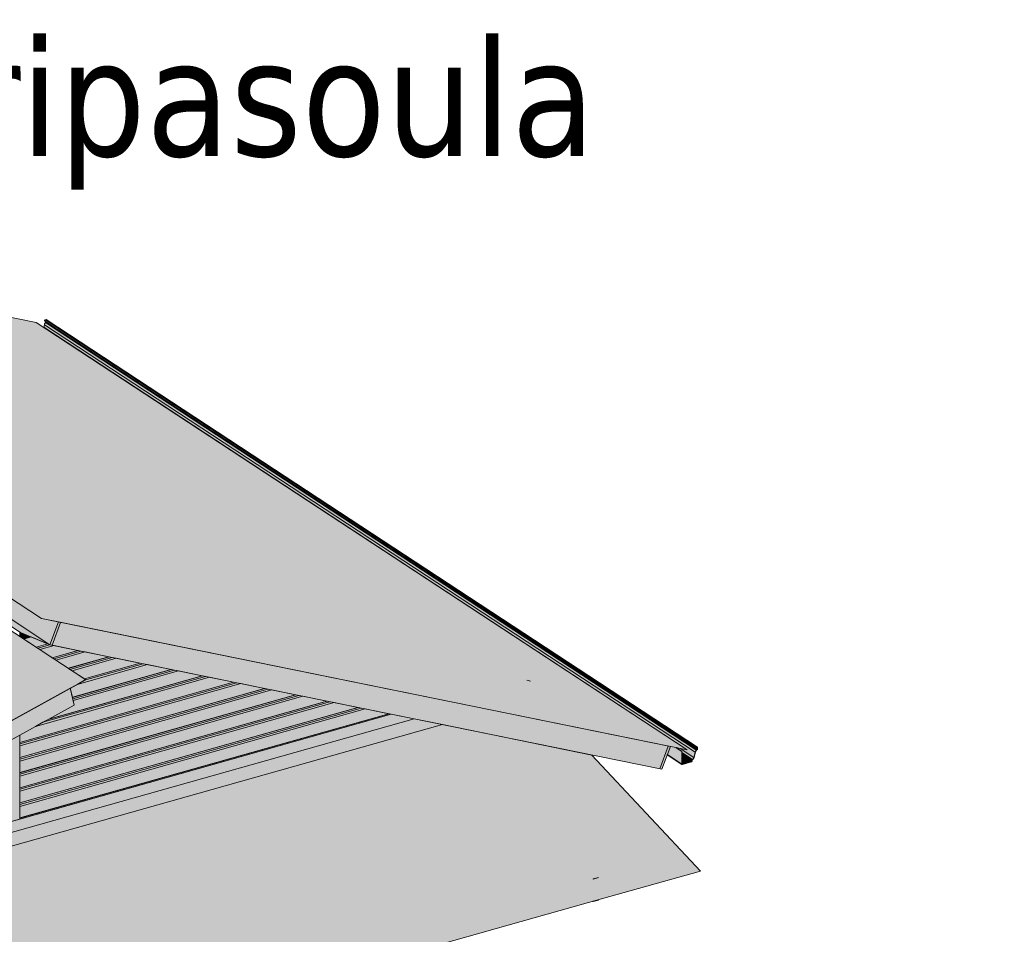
# Model space of a CAD drawing. Header units: millimetres. Extents: x 1567 to 2756, y -116 to 725.
# Tile 294 of 418: x 2680 to 2719, y 105 to 142. Entities that reach past the tile are written whole.
import ezdxf

# ---------------------------------------------------------------- set-up
doc = ezdxf.new("R2010")
doc.units = ezdxf.units.MM
doc.layers.add('Ech.1_1', color=7, linetype='Continuous')
doc.styles.add('tahoma-', font='txt', dxfattribs={"height": 1})

msp = doc.modelspace()

# ---------------------------------------------------------------- hatches: boundary and pattern name
at = {"layer": 'Ech.1_1', "linetype": 'Continuous', "lineweight": 5, "true_color": 0xe6f1fc, "transparency": 33554687}
for points in [[(2680.506, 117.629), (2706.538, 112.332), (2680.292, 129.569), (2654.261, 134.865), (2680.506, 117.629)], [(2648.203, 96.531), (2648.537, 96.535), (2682.284, 115.162), (2656.038, 132.398), (2598.958, 100.891), (2625.203, 83.655), (2647.236, 95.817), (2647.087, 95.915), (2648.203, 96.531)]]:
    msp.add_hatch(color=7, dxfattribs=at).paths.add_polyline_path(points)
at = {"layer": 'Ech.1_1', "linetype": 'Continuous', "lineweight": 5, "true_color": 0xf7e0b3, "transparency": 33554687}
for points in [[(2681.185, 117.491), (2680.506, 117.629), (2654.924, 134.43), (2654.673, 133.757), (2655.684, 132.807), (2679.66, 117.061), (2680.842, 116.571), (2681.185, 117.491)], [(2705.859, 112.47), (2681.185, 117.491), (2680.842, 116.571), (2705.516, 111.55), (2705.859, 112.47)], [(2648.537, 96.535), (2649.318, 96.545), (2649.451, 96.457), (2649.79, 96.462), (2681.822, 114.142), (2681.655, 114.815), (2648.537, 96.535)]]:
    msp.add_hatch(color=254, dxfattribs=at).paths.add_polyline_path(points)
at = {"layer": 'Ech.1_1', "linetype": 'Continuous', "lineweight": 5, "true_color": 0xd7d7ea, "transparency": 33554687}
for points in [[(2706.538, 112.332), (2706.25, 112.391), (2706.808, 112.024), (2706.862, 112.242), (2680.617, 129.479), (2680.591, 129.373), (2706.538, 112.332)], [(2680.617, 129.479), (2706.862, 112.242), (2706.867, 112.258), (2706.873, 112.273), (2706.881, 112.288), (2706.89, 112.301), (2706.901, 112.314), (2706.912, 112.326), (2680.667, 129.562), (2680.655, 129.551), (2680.645, 129.538), (2680.636, 129.524), (2680.628, 129.509), (2680.621, 129.494), (2680.617, 129.479)], [(2706.886, 112.43), (2706.89, 112.432), (2680.645, 129.668), (2680.641, 129.667), (2680.638, 129.665), (2680.634, 129.662), (2680.631, 129.659), (2680.629, 129.656), (2680.627, 129.652), (2680.625, 129.648), (2680.624, 129.644), (2680.624, 129.64), (2680.624, 129.636), (2680.625, 129.632), (2680.627, 129.629), (2680.629, 129.627), (2680.631, 129.625), (2706.876, 112.388), (2706.874, 112.39), (2706.872, 112.393), (2706.87, 112.396), (2706.87, 112.399), (2706.869, 112.403), (2706.87, 112.407), (2706.87, 112.411), (2706.872, 112.415), (2706.874, 112.419), (2706.877, 112.423), (2706.88, 112.426), (2706.883, 112.428), (2706.886, 112.43)], [(2706.89, 112.432), (2706.935, 112.444), (2680.689, 129.681), (2680.645, 129.668), (2706.89, 112.432)], [(2706.886, 112.386), (2706.883, 112.386), (2706.88, 112.387), (2706.877, 112.388), (2706.876, 112.388), (2680.692, 129.585), (2680.667, 129.562), (2706.912, 112.326), (2706.943, 112.354), (2706.892, 112.387), (2706.89, 112.387), (2706.886, 112.386)], [(2706.938, 112.445), (2706.941, 112.445), (2706.944, 112.445), (2706.947, 112.443), (2706.948, 112.443), (2680.703, 129.679), (2680.702, 129.68), (2680.699, 129.681), (2680.696, 129.681), (2680.693, 129.681), (2680.689, 129.681), (2706.935, 112.444), (2706.938, 112.445)], [(2705.859, 112.47), (2705.737, 112.144), (2706.32, 111.761), (2706.32, 112.271), (2706.087, 112.424), (2705.859, 112.47)], [(2706.096, 112.422), (2706.087, 112.424), (2706.32, 112.271), (2706.324, 112.272), (2706.096, 112.422)], [(2706.25, 112.391), (2706.096, 112.422), (2706.324, 112.272), (2706.324, 112.223), (2706.746, 111.946), (2706.757, 111.952), (2706.767, 111.959), (2706.777, 111.968), (2706.785, 111.978), (2706.793, 111.988), (2706.799, 112), (2706.804, 112.012), (2706.808, 112.024), (2706.25, 112.391)], [(2706.883, 112.386), (2706.886, 112.386), (2706.89, 112.387), (2706.911, 112.392), (2706.911, 112.397), (2706.89, 112.391), (2706.887, 112.391), (2706.884, 112.391), (2706.882, 112.391), (2706.879, 112.392), (2706.879, 112.392), (2706.877, 112.394), (2706.876, 112.396), (2706.874, 112.399), (2706.874, 112.401), (2706.873, 112.404), (2706.874, 112.408), (2706.874, 112.411), (2706.876, 112.414), (2706.877, 112.417), (2706.879, 112.42), (2706.882, 112.422), (2706.884, 112.424), (2706.887, 112.426), (2706.89, 112.427), (2706.935, 112.44), (2706.937, 112.44), (2706.94, 112.44), (2706.942, 112.44), (2706.945, 112.439), (2706.946, 112.438), (2706.947, 112.438), (2706.948, 112.436), (2706.95, 112.434), (2706.951, 112.432), (2706.951, 112.429), (2706.951, 112.426), (2706.951, 112.372), (2706.951, 112.369), (2706.951, 112.367), (2706.95, 112.365), (2706.949, 112.362), (2706.948, 112.36), (2706.947, 112.358), (2706.945, 112.356), (2706.943, 112.354), (2706.912, 112.326), (2706.901, 112.314), (2706.89, 112.301), (2706.881, 112.288), (2706.873, 112.273), (2706.867, 112.258), (2706.862, 112.242), (2706.808, 112.024), (2706.804, 112.012), (2706.799, 112), (2706.793, 111.988), (2706.785, 111.978), (2706.777, 111.968), (2706.767, 111.959), (2706.757, 111.952), (2706.746, 111.946), (2706.742, 111.944), (2706.739, 111.941), (2706.736, 111.938), (2706.733, 111.934), (2706.73, 111.93), (2706.728, 111.926), (2706.727, 111.922), (2706.726, 111.918), (2706.726, 111.914), (2706.726, 111.875), (2706.725, 111.872), (2706.725, 111.87), (2706.724, 111.867), (2706.722, 111.864), (2706.721, 111.861), (2706.719, 111.859), (2706.717, 111.857), (2706.714, 111.855), (2706.712, 111.854), (2706.709, 111.853), (2706.341, 111.749), (2706.338, 111.748), (2706.336, 111.748), (2706.333, 111.749), (2706.331, 111.749), (2706.33, 111.75), (2706.329, 111.751), (2706.327, 111.752), (2706.326, 111.754), (2706.325, 111.757), (2706.324, 111.759), (2706.324, 111.762), (2706.324, 112.272), (2706.32, 112.271), (2706.32, 111.761), (2706.32, 111.757), (2706.321, 111.754), (2706.322, 111.751), (2706.324, 111.749), (2706.326, 111.747), (2706.327, 111.746), (2706.329, 111.745), (2706.331, 111.744), (2706.334, 111.744), (2706.338, 111.744), (2706.341, 111.744), (2706.709, 111.848), (2706.712, 111.849), (2706.715, 111.851), (2706.718, 111.853), (2706.721, 111.856), (2706.724, 111.859), (2706.726, 111.862), (2706.728, 111.866), (2706.729, 111.869), (2706.73, 111.873), (2706.73, 111.877), (2706.73, 111.915), (2706.73, 111.918), (2706.731, 111.922), (2706.732, 111.925), (2706.734, 111.929), (2706.736, 111.932), (2706.738, 111.935), (2706.741, 111.938), (2706.744, 111.94), (2706.747, 111.942), (2706.758, 111.948), (2706.769, 111.956), (2706.779, 111.965), (2706.788, 111.975), (2706.796, 111.987), (2706.803, 111.999), (2706.808, 112.011), (2706.812, 112.024), (2706.866, 112.242), (2706.871, 112.257), (2706.877, 112.272), (2706.884, 112.286), (2706.893, 112.299), (2706.903, 112.311), (2706.914, 112.323), (2706.945, 112.35), (2706.947, 112.353), (2706.95, 112.355), (2706.951, 112.358), (2706.953, 112.361), (2706.954, 112.364), (2706.955, 112.367), (2706.955, 112.37), (2706.956, 112.373), (2706.956, 112.428), (2706.955, 112.431), (2706.955, 112.434), (2706.953, 112.437), (2706.952, 112.44), (2706.95, 112.442), (2706.948, 112.443), (2706.947, 112.443), (2706.944, 112.445), (2706.941, 112.445), (2706.938, 112.445), (2706.935, 112.444), (2706.89, 112.432), (2706.886, 112.43), (2706.883, 112.428), (2706.88, 112.426), (2706.877, 112.423), (2706.874, 112.419), (2706.872, 112.415), (2706.87, 112.411), (2706.87, 112.407), (2706.869, 112.403), (2706.87, 112.399), (2706.87, 112.396), (2706.872, 112.393), (2706.874, 112.39), (2706.876, 112.388), (2706.877, 112.388), (2706.88, 112.387), (2706.883, 112.386)], [(2706.89, 112.391), (2706.911, 112.397), (2706.878, 112.418), (2706.877, 112.417), (2706.876, 112.414), (2706.874, 112.411), (2706.874, 112.408), (2706.873, 112.404), (2706.874, 112.402), (2706.89, 112.391)], [(2706.884, 112.391), (2706.887, 112.391), (2706.89, 112.391), (2706.874, 112.402), (2706.874, 112.401), (2706.874, 112.399), (2706.876, 112.396), (2706.877, 112.394), (2706.879, 112.392), (2706.879, 112.392), (2706.882, 112.391), (2706.884, 112.391)], [(2706.911, 112.392), (2706.892, 112.387), (2706.943, 112.354), (2706.945, 112.356), (2706.947, 112.358), (2706.948, 112.36), (2706.949, 112.362), (2706.95, 112.365), (2706.951, 112.367), (2706.951, 112.369), (2706.951, 112.372), (2706.879, 112.419), (2706.878, 112.418), (2706.911, 112.397), (2706.911, 112.392)], [(2706.932, 112.439), (2706.89, 112.427), (2706.887, 112.426), (2706.884, 112.424), (2706.882, 112.422), (2706.879, 112.419), (2706.951, 112.372), (2706.951, 112.426), (2706.932, 112.439)], [(2706.94, 112.44), (2706.937, 112.44), (2706.935, 112.44), (2706.932, 112.439), (2706.951, 112.426), (2706.951, 112.429), (2706.951, 112.432), (2706.95, 112.434), (2706.948, 112.436), (2706.947, 112.438), (2706.946, 112.438), (2706.945, 112.439), (2706.942, 112.44), (2706.94, 112.44)], [(2705.734, 112.136), (2706.326, 111.746), (2706.324, 111.749), (2706.322, 111.751), (2706.321, 111.754), (2706.32, 111.757), (2706.32, 111.761), (2705.737, 112.144), (2705.734, 112.136)], [(2706.742, 111.944), (2706.746, 111.946), (2706.324, 112.223), (2706.324, 112.177), (2706.726, 111.914), (2706.726, 111.918), (2706.727, 111.922), (2706.728, 111.926), (2706.73, 111.93), (2706.733, 111.934), (2706.736, 111.938), (2706.739, 111.941), (2706.742, 111.944)], [(2706.726, 111.914), (2706.324, 112.177), (2706.324, 112.139), (2706.726, 111.875), (2706.726, 111.914)], [(2706.709, 111.853), (2706.712, 111.854), (2706.714, 111.855), (2706.717, 111.857), (2706.719, 111.859), (2706.721, 111.861), (2706.722, 111.864), (2706.724, 111.867), (2706.725, 111.87), (2706.725, 111.872), (2706.726, 111.875), (2706.324, 112.139), (2706.324, 112.105), (2706.709, 111.853)], [(2706.341, 111.749), (2706.709, 111.853), (2706.324, 112.105), (2706.324, 111.762), (2706.324, 111.76), (2706.341, 111.749)], [(2706.336, 111.748), (2706.338, 111.748), (2706.341, 111.749), (2706.324, 111.76), (2706.324, 111.759), (2706.325, 111.757), (2706.326, 111.754), (2706.327, 111.752), (2706.329, 111.751), (2706.33, 111.75), (2706.331, 111.749), (2706.333, 111.749), (2706.336, 111.748)]]:
    msp.add_hatch(color=254, dxfattribs=at).paths.add_polyline_path(points)
at = {"layer": 'Ech.1_1', "linetype": 'Continuous', "lineweight": 5, "true_color": 0xeae1d7, "transparency": 33554687}
for points in [[(2679.633, 116.903), (2679.875, 116.972), (2679.66, 117.061), (2679.622, 117.086), (2679.622, 116.91), (2679.633, 116.903)], [(2679.639, 116.899), (2679.884, 116.968), (2679.875, 116.972), (2679.633, 116.903), (2679.639, 116.899)], [(2679.884, 116.968), (2679.639, 116.899), (2679.701, 116.858), (2679.967, 116.934), (2679.884, 116.968)], [(2679.786, 116.802), (2680.083, 116.886), (2679.967, 116.934), (2679.701, 116.858), (2679.786, 116.802)], [(2680.083, 116.886), (2679.786, 116.802), (2680.281, 116.477), (2680.75, 116.609), (2680.083, 116.886)], [(2680.288, 116.473), (2680.758, 116.606), (2680.75, 116.609), (2680.281, 116.477), (2680.288, 116.473)], [(2680.758, 116.606), (2680.288, 116.473), (2680.35, 116.432), (2680.842, 116.571), (2680.758, 116.606)], [(2681.007, 116.537), (2680.842, 116.571), (2680.842, 116.571), (2680.35, 116.432), (2680.435, 116.376), (2681.007, 116.537)], [(2681.964, 116.343), (2681.007, 116.537), (2680.435, 116.376), (2680.93, 116.051), (2681.964, 116.343)], [(2681.976, 116.34), (2681.964, 116.343), (2680.93, 116.051), (2680.937, 116.047), (2681.976, 116.34)], [(2682.096, 116.316), (2681.976, 116.34), (2680.937, 116.047), (2680.998, 116.006), (2682.096, 116.316)], [(2682.262, 116.282), (2682.096, 116.316), (2680.998, 116.006), (2681.084, 115.95), (2682.262, 116.282)], [(2683.219, 116.087), (2682.262, 116.282), (2681.084, 115.95), (2681.579, 115.625), (2683.219, 116.087)], [(2683.231, 116.085), (2683.219, 116.087), (2681.579, 115.625), (2681.585, 115.621), (2683.231, 116.085)], [(2683.351, 116.06), (2683.231, 116.085), (2681.585, 115.621), (2681.647, 115.58), (2683.351, 116.06)], [(2683.516, 116.027), (2683.351, 116.06), (2681.647, 115.58), (2681.733, 115.524), (2683.516, 116.027)], [(2684.473, 115.832), (2683.516, 116.027), (2681.733, 115.524), (2682.228, 115.198), (2684.473, 115.832)], [(2685.728, 115.577), (2684.771, 115.772), (2681.941, 114.973), (2681.655, 114.815), (2681.745, 114.453), (2685.728, 115.577)], [(2685.74, 115.574), (2685.728, 115.577), (2681.745, 114.453), (2681.746, 114.447), (2685.74, 115.574)], [(2685.86, 115.55), (2685.74, 115.574), (2681.746, 114.447), (2681.759, 114.393), (2685.86, 115.55)], [(2686.025, 115.516), (2685.86, 115.55), (2681.759, 114.393), (2681.778, 114.318), (2686.025, 115.516)], [(2684.771, 115.772), (2684.605, 115.805), (2682.239, 115.138), (2681.941, 114.973), (2684.771, 115.772)], [(2684.485, 115.83), (2684.473, 115.832), (2682.228, 115.198), (2682.234, 115.194), (2684.485, 115.83)], [(2684.605, 115.805), (2684.485, 115.83), (2682.234, 115.194), (2682.284, 115.162), (2682.239, 115.138), (2684.605, 115.805)], [(2688.237, 115.066), (2687.28, 115.261), (2680.259, 113.28), (2679.622, 112.928), (2679.622, 112.635), (2688.237, 115.066)], [(2687.28, 115.261), (2687.114, 115.295), (2680.557, 113.445), (2680.259, 113.28), (2687.28, 115.261)], [(2687.114, 115.295), (2686.994, 115.319), (2680.773, 113.563), (2680.557, 113.445), (2687.114, 115.295)], [(2686.994, 115.319), (2686.982, 115.321), (2680.794, 113.575), (2680.773, 113.563), (2686.994, 115.319)], [(2686.982, 115.321), (2686.025, 115.516), (2681.778, 114.318), (2681.822, 114.142), (2680.794, 113.575), (2686.982, 115.321)], [(2688.249, 115.064), (2688.237, 115.066), (2679.622, 112.635), (2679.622, 112.629), (2688.249, 115.064)], [(2688.369, 115.039), (2688.249, 115.064), (2679.622, 112.629), (2679.622, 112.571), (2688.369, 115.039)], [(2688.534, 115.006), (2688.369, 115.039), (2679.622, 112.571), (2679.622, 112.491), (2688.534, 115.006)], [(2689.492, 114.811), (2688.534, 115.006), (2679.622, 112.491), (2679.622, 112.026), (2689.492, 114.811)], [(2689.504, 114.809), (2689.492, 114.811), (2679.622, 112.026), (2679.622, 112.02), (2689.504, 114.809)], [(2689.623, 114.784), (2689.504, 114.809), (2679.622, 112.02), (2679.622, 111.962), (2689.623, 114.784)], [(2689.789, 114.75), (2689.623, 114.784), (2679.622, 111.962), (2679.622, 111.882), (2689.789, 114.75)], [(2690.746, 114.556), (2689.789, 114.75), (2679.622, 111.882), (2679.622, 111.417), (2690.746, 114.556)], [(2690.758, 114.553), (2690.746, 114.556), (2679.622, 111.417), (2679.622, 111.411), (2690.758, 114.553)], [(2690.878, 114.529), (2690.758, 114.553), (2679.622, 111.411), (2679.622, 111.353), (2690.878, 114.529)], [(2691.043, 114.495), (2690.878, 114.529), (2679.622, 111.353), (2679.622, 111.272), (2691.043, 114.495)], [(2692.001, 114.3), (2691.043, 114.495), (2679.622, 111.272), (2679.622, 110.807), (2692.001, 114.3)], [(2692.013, 114.298), (2692.001, 114.3), (2679.622, 110.807), (2679.622, 110.802), (2692.013, 114.298)], [(2692.132, 114.274), (2692.013, 114.298), (2679.622, 110.802), (2679.622, 110.743), (2692.132, 114.274)], [(2692.298, 114.24), (2692.132, 114.274), (2679.622, 110.743), (2679.622, 110.663), (2692.298, 114.24)], [(2693.255, 114.045), (2692.298, 114.24), (2679.622, 110.663), (2679.622, 110.198), (2693.255, 114.045)], [(2693.267, 114.043), (2693.255, 114.045), (2679.622, 110.198), (2679.622, 110.192), (2693.267, 114.043)], [(2693.387, 114.018), (2693.267, 114.043), (2679.622, 110.192), (2679.622, 110.134), (2693.387, 114.018)], [(2693.552, 113.985), (2693.387, 114.018), (2679.622, 110.134), (2679.622, 110.054), (2693.552, 113.985)], [(2694.51, 113.79), (2693.552, 113.985), (2679.622, 110.054), (2679.622, 109.589), (2694.51, 113.79)], [(2694.522, 113.787), (2694.51, 113.79), (2679.622, 109.589), (2679.622, 109.583), (2694.522, 113.787)], [(2694.6, 113.772), (2694.522, 113.787), (2679.622, 109.583), (2679.622, 109.545), (2694.6, 113.772)]]:
    msp.add_hatch(color=254, dxfattribs=at).paths.add_polyline_path(points)
at = {"layer": 'Ech.1_1', "linetype": 'Continuous', "lineweight": 5, "true_color": 0xddd7ea, "transparency": 33554687}
for points in [[(2696.664, 113.352), (2695.529, 113.582), (2665.41, 105.084), (2663.368, 103.956), (2696.664, 113.352)], [(2695.529, 113.582), (2694.6, 113.772), (2667.083, 106.007), (2665.41, 105.084), (2695.529, 113.582)]]:
    msp.add_hatch(color=254, dxfattribs=at).paths.add_polyline_path(points)
at = {"layer": 'Ech.1_1', "linetype": 'Continuous', "lineweight": 5, "true_color": 0xe6f1fc, "transparency": 33554687}
h = msp.add_hatch(color=7, dxfattribs=at)
h.paths.add_polyline_path([(2702.692, 112.125), (2696.664, 113.352), (2663.368, 103.956), (2659.483, 101.812), (2665.252, 95.649), (2703.084, 106.324), (2707.069, 107.449), (2702.692, 112.125)])
h.paths.add_polyline_path([(2702.85, 107.156), (2702.745, 107.126), (2702.745, 107.127), (2702.954, 107.186), (2702.954, 107.185), (2702.85, 107.156)])
at = {"layer": 'Ech.1_1', "linetype": 'Continuous', "lineweight": 5, "true_color": 0xe0c8b3, "transparency": 33554687}
msp.add_hatch(color=9, dxfattribs=at).paths.add_polyline_path([(2678.994, 109.368), (2679.622, 109.545), (2679.622, 112.928), (2678.994, 112.582), (2678.994, 109.368)])
at = {"layer": 'Ech.1_1', "linetype": 'Continuous', "lineweight": 5, "true_color": 0xf7d1b3, "transparency": 33554687}
for points in [[(2702.954, 107.186), (2702.954, 107.186), (2702.745, 107.127), (2702.954, 107.186), (2702.954, 107.186)], [(2702.954, 107.186), (2702.745, 107.127), (2702.745, 107.126), (2702.954, 107.186)]]:
    msp.add_hatch(color=254, dxfattribs=at).paths.add_polyline_path(points)
at = {"layer": 'Ech.1_1', "linetype": 'Continuous', "lineweight": 5, "true_color": 0xd4c4b3, "transparency": 33554687}
for points in [[(2702.751, 106.23), (2702.734, 106.225), (2702.749, 106.216), (2702.751, 106.23)], [(2702.749, 106.216), (2702.958, 106.275), (2702.96, 106.289), (2702.751, 106.23), (2702.749, 106.216)]]:
    msp.add_hatch(color=9, dxfattribs=at).paths.add_polyline_path(points)

# ---------------------------------------------------------------- linework, layer by layer
at = {"layer": 'Ech.1_1', "color": 30, "linetype": 'Continuous', "lineweight": 5}
for p, q in [((2654.673, 133.757), (2680.842, 116.571)), ((2680.926, 116.554), (2681.269, 117.474)), ((2705.775, 112.487), (2705.432, 111.567))]:
    msp.add_line(p, q, dxfattribs=at)
at = {"layer": 'Ech.1_1', "color": 185, "linetype": 'Continuous', "lineweight": 5}
msp.add_line((2700.217, 115.109), (2700.074, 115.138), dxfattribs=at)
at = {"layer": 'Ech.1_1', "color": 254, "linetype": 'Continuous', "lineweight": 5}
msp.add_line((2702.954, 107.186), (2702.745, 107.127), dxfattribs=at)
at = {"layer": 'Ech.1_1', "color": 20, "linetype": 'Continuous', "lineweight": 5}
for p, q in [((2702.745, 107.127), (2702.745, 107.127)), ((2702.954, 107.185), (2702.954, 107.186))]:
    msp.add_line(p, q, dxfattribs=at)
at = {"layer": 'Ech.1_1', "color": 7, "linetype": 'Continuous', "lineweight": 5}
for points in [[(2680.506, 117.629), (2706.538, 112.332), (2680.292, 129.569), (2654.261, 134.865), (2680.506, 117.629)], [(2681.185, 117.491), (2680.506, 117.629), (2654.924, 134.43), (2654.673, 133.757), (2655.684, 132.807), (2679.66, 117.061), (2680.842, 116.571), (2681.185, 117.491)], [(2648.203, 96.531), (2648.537, 96.535), (2682.284, 115.162), (2656.038, 132.398), (2598.958, 100.891), (2625.203, 83.655), (2647.236, 95.817), (2647.087, 95.915), (2648.203, 96.531)], [(2706.538, 112.332), (2706.25, 112.391), (2706.808, 112.024), (2706.862, 112.242), (2680.617, 129.479), (2680.591, 129.373), (2706.538, 112.332)], [(2680.617, 129.479), (2706.862, 112.242), (2706.867, 112.258), (2706.873, 112.273), (2706.881, 112.288), (2706.89, 112.301), (2706.901, 112.314), (2706.912, 112.326), (2680.667, 129.562), (2680.655, 129.551), (2680.645, 129.538), (2680.636, 129.524), (2680.628, 129.509), (2680.621, 129.494), (2680.617, 129.479)], [(2706.886, 112.43), (2706.89, 112.432), (2680.645, 129.668), (2680.641, 129.667), (2680.638, 129.665), (2680.634, 129.662), (2680.631, 129.659), (2680.629, 129.656), (2680.627, 129.652), (2680.625, 129.648), (2680.624, 129.644), (2680.624, 129.64), (2680.624, 129.636), (2680.625, 129.632), (2680.627, 129.629), (2680.629, 129.627), (2680.631, 129.625), (2706.876, 112.388), (2706.874, 112.39), (2706.872, 112.393), (2706.87, 112.396), (2706.87, 112.399), (2706.869, 112.403), (2706.87, 112.407), (2706.87, 112.411), (2706.872, 112.415), (2706.874, 112.419), (2706.877, 112.423), (2706.88, 112.426), (2706.883, 112.428), (2706.886, 112.43)], [(2706.89, 112.432), (2706.935, 112.444), (2680.689, 129.681), (2680.645, 129.668), (2706.89, 112.432)], [(2706.886, 112.386), (2706.883, 112.386), (2706.88, 112.387), (2706.877, 112.388), (2706.876, 112.388), (2680.692, 129.585), (2680.667, 129.562), (2706.912, 112.326), (2706.943, 112.354), (2706.892, 112.387), (2706.89, 112.387), (2706.886, 112.386)], [(2706.938, 112.445), (2706.941, 112.445), (2706.944, 112.445), (2706.947, 112.443), (2706.948, 112.443), (2680.703, 129.679), (2680.702, 129.68), (2680.699, 129.681), (2680.696, 129.681), (2680.693, 129.681), (2680.689, 129.681), (2706.935, 112.444), (2706.938, 112.445)], [(2705.859, 112.47), (2681.185, 117.491), (2680.842, 116.571), (2705.516, 111.55), (2705.859, 112.47)], [(2679.633, 116.903), (2679.875, 116.972), (2679.66, 117.061), (2679.622, 117.086), (2679.622, 116.91), (2679.633, 116.903)], [(2679.639, 116.899), (2679.884, 116.968), (2679.875, 116.972), (2679.633, 116.903), (2679.639, 116.899)], [(2679.884, 116.968), (2679.639, 116.899), (2679.701, 116.858), (2679.967, 116.934), (2679.884, 116.968)], [(2679.786, 116.802), (2680.083, 116.886), (2679.967, 116.934), (2679.701, 116.858), (2679.786, 116.802)], [(2680.083, 116.886), (2679.786, 116.802), (2680.281, 116.477), (2680.75, 116.609), (2680.083, 116.886)], [(2680.288, 116.473), (2680.758, 116.606), (2680.75, 116.609), (2680.281, 116.477), (2680.288, 116.473)], [(2680.758, 116.606), (2680.288, 116.473), (2680.35, 116.432), (2680.842, 116.571), (2680.758, 116.606)], [(2681.007, 116.537), (2680.842, 116.571), (2680.842, 116.571), (2680.35, 116.432), (2680.435, 116.376), (2681.007, 116.537)], [(2681.964, 116.343), (2681.007, 116.537), (2680.435, 116.376), (2680.93, 116.051), (2681.964, 116.343)], [(2681.976, 116.34), (2681.964, 116.343), (2680.93, 116.051), (2680.937, 116.047), (2681.976, 116.34)], [(2682.096, 116.316), (2681.976, 116.34), (2680.937, 116.047), (2680.998, 116.006), (2682.096, 116.316)], [(2682.262, 116.282), (2682.096, 116.316), (2680.998, 116.006), (2681.084, 115.95), (2682.262, 116.282)], [(2683.219, 116.087), (2682.262, 116.282), (2681.084, 115.95), (2681.579, 115.625), (2683.219, 116.087)], [(2683.231, 116.085), (2683.219, 116.087), (2681.579, 115.625), (2681.585, 115.621), (2683.231, 116.085)], [(2683.351, 116.06), (2683.231, 116.085), (2681.585, 115.621), (2681.647, 115.58), (2683.351, 116.06)], [(2683.516, 116.027), (2683.351, 116.06), (2681.647, 115.58), (2681.733, 115.524), (2683.516, 116.027)], [(2684.473, 115.832), (2683.516, 116.027), (2681.733, 115.524), (2682.228, 115.198), (2684.473, 115.832)], [(2685.728, 115.577), (2684.771, 115.772), (2681.941, 114.973), (2681.655, 114.815), (2681.745, 114.453), (2685.728, 115.577)], [(2685.74, 115.574), (2685.728, 115.577), (2681.745, 114.453), (2681.746, 114.447), (2685.74, 115.574)], [(2685.86, 115.55), (2685.74, 115.574), (2681.746, 114.447), (2681.759, 114.393), (2685.86, 115.55)], [(2686.025, 115.516), (2685.86, 115.55), (2681.759, 114.393), (2681.778, 114.318), (2686.025, 115.516)], [(2684.771, 115.772), (2684.605, 115.805), (2682.239, 115.138), (2681.941, 114.973), (2684.771, 115.772)], [(2684.485, 115.83), (2684.473, 115.832), (2682.228, 115.198), (2682.234, 115.194), (2684.485, 115.83)], [(2684.605, 115.805), (2684.485, 115.83), (2682.234, 115.194), (2682.284, 115.162), (2682.239, 115.138), (2684.605, 115.805)], [(2688.237, 115.066), (2687.28, 115.261), (2680.259, 113.28), (2679.622, 112.928), (2679.622, 112.635), (2688.237, 115.066)], [(2687.28, 115.261), (2687.114, 115.295), (2680.557, 113.445), (2680.259, 113.28), (2687.28, 115.261)], [(2687.114, 115.295), (2686.994, 115.319), (2680.773, 113.563), (2680.557, 113.445), (2687.114, 115.295)], [(2686.994, 115.319), (2686.982, 115.321), (2680.794, 113.575), (2680.773, 113.563), (2686.994, 115.319)], [(2686.982, 115.321), (2686.025, 115.516), (2681.778, 114.318), (2681.822, 114.142), (2680.794, 113.575), (2686.982, 115.321)], [(2648.537, 96.535), (2649.318, 96.545), (2649.451, 96.457), (2649.79, 96.462), (2681.822, 114.142), (2681.655, 114.815), (2648.537, 96.535)], [(2688.249, 115.064), (2688.237, 115.066), (2679.622, 112.635), (2679.622, 112.629), (2688.249, 115.064)], [(2688.369, 115.039), (2688.249, 115.064), (2679.622, 112.629), (2679.622, 112.571), (2688.369, 115.039)], [(2688.534, 115.006), (2688.369, 115.039), (2679.622, 112.571), (2679.622, 112.491), (2688.534, 115.006)], [(2689.492, 114.811), (2688.534, 115.006), (2679.622, 112.491), (2679.622, 112.026), (2689.492, 114.811)], [(2689.504, 114.809), (2689.492, 114.811), (2679.622, 112.026), (2679.622, 112.02), (2689.504, 114.809)], [(2689.623, 114.784), (2689.504, 114.809), (2679.622, 112.02), (2679.622, 111.962), (2689.623, 114.784)], [(2689.789, 114.75), (2689.623, 114.784), (2679.622, 111.962), (2679.622, 111.882), (2689.789, 114.75)], [(2690.746, 114.556), (2689.789, 114.75), (2679.622, 111.882), (2679.622, 111.417), (2690.746, 114.556)], [(2690.758, 114.553), (2690.746, 114.556), (2679.622, 111.417), (2679.622, 111.411), (2690.758, 114.553)], [(2690.878, 114.529), (2690.758, 114.553), (2679.622, 111.411), (2679.622, 111.353), (2690.878, 114.529)], [(2691.043, 114.495), (2690.878, 114.529), (2679.622, 111.353), (2679.622, 111.272), (2691.043, 114.495)], [(2692.001, 114.3), (2691.043, 114.495), (2679.622, 111.272), (2679.622, 110.807), (2692.001, 114.3)], [(2692.013, 114.298), (2692.001, 114.3), (2679.622, 110.807), (2679.622, 110.802), (2692.013, 114.298)], [(2692.132, 114.274), (2692.013, 114.298), (2679.622, 110.802), (2679.622, 110.743), (2692.132, 114.274)], [(2692.298, 114.24), (2692.132, 114.274), (2679.622, 110.743), (2679.622, 110.663), (2692.298, 114.24)], [(2693.255, 114.045), (2692.298, 114.24), (2679.622, 110.663), (2679.622, 110.198), (2693.255, 114.045)], [(2693.267, 114.043), (2693.255, 114.045), (2679.622, 110.198), (2679.622, 110.192), (2693.267, 114.043)], [(2693.387, 114.018), (2693.267, 114.043), (2679.622, 110.192), (2679.622, 110.134), (2693.387, 114.018)], [(2693.552, 113.985), (2693.387, 114.018), (2679.622, 110.134), (2679.622, 110.054), (2693.552, 113.985)], [(2694.51, 113.79), (2693.552, 113.985), (2679.622, 110.054), (2679.622, 109.589), (2694.51, 113.79)], [(2696.664, 113.352), (2695.529, 113.582), (2665.41, 105.084), (2663.368, 103.956), (2696.664, 113.352)], [(2695.529, 113.582), (2694.6, 113.772), (2667.083, 106.007), (2665.41, 105.084), (2695.529, 113.582)], [(2694.522, 113.787), (2694.51, 113.79), (2679.622, 109.589), (2679.622, 109.583), (2694.522, 113.787)], [(2694.6, 113.772), (2694.522, 113.787), (2679.622, 109.583), (2679.622, 109.545), (2694.6, 113.772)], [(2702.692, 112.125), (2696.664, 113.352), (2663.368, 103.956), (2659.483, 101.812), (2665.252, 95.649), (2703.084, 106.324), (2707.069, 107.449), (2702.692, 112.125)], [(2678.994, 109.368), (2679.622, 109.545), (2679.622, 112.928), (2678.994, 112.582), (2678.994, 109.368)], [(2705.859, 112.47), (2705.737, 112.144), (2706.32, 111.761), (2706.32, 112.271), (2706.087, 112.424), (2705.859, 112.47)], [(2706.096, 112.422), (2706.087, 112.424), (2706.32, 112.271), (2706.324, 112.272), (2706.096, 112.422)], [(2706.25, 112.391), (2706.096, 112.422), (2706.324, 112.272), (2706.324, 112.223), (2706.746, 111.946), (2706.757, 111.952), (2706.767, 111.959), (2706.777, 111.968), (2706.785, 111.978), (2706.793, 111.988), (2706.799, 112), (2706.804, 112.012), (2706.808, 112.024), (2706.25, 112.391)], [(2706.883, 112.386), (2706.886, 112.386), (2706.89, 112.387), (2706.911, 112.392), (2706.911, 112.397), (2706.89, 112.391), (2706.887, 112.391), (2706.884, 112.391), (2706.882, 112.391), (2706.879, 112.392), (2706.879, 112.392), (2706.877, 112.394), (2706.876, 112.396), (2706.874, 112.399), (2706.874, 112.401), (2706.873, 112.404), (2706.874, 112.408), (2706.874, 112.411), (2706.876, 112.414), (2706.877, 112.417), (2706.879, 112.42), (2706.882, 112.422), (2706.884, 112.424), (2706.887, 112.426), (2706.89, 112.427), (2706.935, 112.44), (2706.937, 112.44), (2706.94, 112.44), (2706.942, 112.44), (2706.945, 112.439), (2706.946, 112.438), (2706.947, 112.438), (2706.948, 112.436), (2706.95, 112.434), (2706.951, 112.432), (2706.951, 112.429), (2706.951, 112.426), (2706.951, 112.372), (2706.951, 112.369), (2706.951, 112.367), (2706.95, 112.365), (2706.949, 112.362), (2706.948, 112.36), (2706.947, 112.358), (2706.945, 112.356), (2706.943, 112.354), (2706.912, 112.326), (2706.901, 112.314), (2706.89, 112.301), (2706.881, 112.288), (2706.873, 112.273), (2706.867, 112.258), (2706.862, 112.242), (2706.808, 112.024), (2706.804, 112.012), (2706.799, 112), (2706.793, 111.988), (2706.785, 111.978), (2706.777, 111.968), (2706.767, 111.959), (2706.757, 111.952), (2706.746, 111.946), (2706.742, 111.944), (2706.739, 111.941), (2706.736, 111.938), (2706.733, 111.934), (2706.73, 111.93), (2706.728, 111.926), (2706.727, 111.922), (2706.726, 111.918), (2706.726, 111.914), (2706.726, 111.875), (2706.725, 111.872), (2706.725, 111.87), (2706.724, 111.867), (2706.722, 111.864), (2706.721, 111.861), (2706.719, 111.859), (2706.717, 111.857), (2706.714, 111.855), (2706.712, 111.854), (2706.709, 111.853), (2706.341, 111.749), (2706.338, 111.748), (2706.336, 111.748), (2706.333, 111.749), (2706.331, 111.749), (2706.33, 111.75), (2706.329, 111.751), (2706.327, 111.752), (2706.326, 111.754), (2706.325, 111.757), (2706.324, 111.759), (2706.324, 111.762), (2706.324, 112.272), (2706.32, 112.271), (2706.32, 111.761), (2706.32, 111.757), (2706.321, 111.754), (2706.322, 111.751), (2706.324, 111.749), (2706.326, 111.747), (2706.327, 111.746), (2706.329, 111.745), (2706.331, 111.744), (2706.334, 111.744), (2706.338, 111.744), (2706.341, 111.744), (2706.709, 111.848), (2706.712, 111.849), (2706.715, 111.851), (2706.718, 111.853), (2706.721, 111.856), (2706.724, 111.859), (2706.726, 111.862), (2706.728, 111.866), (2706.729, 111.869), (2706.73, 111.873), (2706.73, 111.877), (2706.73, 111.915), (2706.73, 111.918), (2706.731, 111.922), (2706.732, 111.925), (2706.734, 111.929), (2706.736, 111.932), (2706.738, 111.935), (2706.741, 111.938), (2706.744, 111.94), (2706.747, 111.942), (2706.758, 111.948), (2706.769, 111.956), (2706.779, 111.965), (2706.788, 111.975), (2706.796, 111.987), (2706.803, 111.999), (2706.808, 112.011), (2706.812, 112.024), (2706.866, 112.242), (2706.871, 112.257), (2706.877, 112.272), (2706.884, 112.286), (2706.893, 112.299), (2706.903, 112.311), (2706.914, 112.323), (2706.945, 112.35), (2706.947, 112.353), (2706.95, 112.355), (2706.951, 112.358), (2706.953, 112.361), (2706.954, 112.364), (2706.955, 112.367), (2706.955, 112.37), (2706.956, 112.373), (2706.956, 112.428), (2706.955, 112.431), (2706.955, 112.434), (2706.953, 112.437), (2706.952, 112.44), (2706.95, 112.442), (2706.948, 112.443), (2706.947, 112.443), (2706.944, 112.445), (2706.941, 112.445), (2706.938, 112.445), (2706.935, 112.444), (2706.89, 112.432), (2706.886, 112.43), (2706.883, 112.428), (2706.88, 112.426), (2706.877, 112.423), (2706.874, 112.419), (2706.872, 112.415), (2706.87, 112.411), (2706.87, 112.407), (2706.869, 112.403), (2706.87, 112.399), (2706.87, 112.396), (2706.872, 112.393), (2706.874, 112.39), (2706.876, 112.388), (2706.877, 112.388), (2706.88, 112.387), (2706.883, 112.386)], [(2706.89, 112.391), (2706.911, 112.397), (2706.878, 112.418), (2706.877, 112.417), (2706.876, 112.414), (2706.874, 112.411), (2706.874, 112.408), (2706.873, 112.404), (2706.874, 112.402), (2706.89, 112.391)], [(2706.884, 112.391), (2706.887, 112.391), (2706.89, 112.391), (2706.874, 112.402), (2706.874, 112.401), (2706.874, 112.399), (2706.876, 112.396), (2706.877, 112.394), (2706.879, 112.392), (2706.879, 112.392), (2706.882, 112.391), (2706.884, 112.391)], [(2706.911, 112.392), (2706.892, 112.387), (2706.943, 112.354), (2706.945, 112.356), (2706.947, 112.358), (2706.948, 112.36), (2706.949, 112.362), (2706.95, 112.365), (2706.951, 112.367), (2706.951, 112.369), (2706.951, 112.372), (2706.879, 112.419), (2706.878, 112.418), (2706.911, 112.397), (2706.911, 112.392)], [(2706.932, 112.439), (2706.89, 112.427), (2706.887, 112.426), (2706.884, 112.424), (2706.882, 112.422), (2706.879, 112.419), (2706.951, 112.372), (2706.951, 112.426), (2706.932, 112.439)], [(2706.94, 112.44), (2706.937, 112.44), (2706.935, 112.44), (2706.932, 112.439), (2706.951, 112.426), (2706.951, 112.429), (2706.951, 112.432), (2706.95, 112.434), (2706.948, 112.436), (2706.947, 112.438), (2706.946, 112.438), (2706.945, 112.439), (2706.942, 112.44), (2706.94, 112.44)], [(2705.734, 112.136), (2706.326, 111.746), (2706.324, 111.749), (2706.322, 111.751), (2706.321, 111.754), (2706.32, 111.757), (2706.32, 111.761), (2705.737, 112.144), (2705.734, 112.136)], [(2706.742, 111.944), (2706.746, 111.946), (2706.324, 112.223), (2706.324, 112.177), (2706.726, 111.914), (2706.726, 111.918), (2706.727, 111.922), (2706.728, 111.926), (2706.73, 111.93), (2706.733, 111.934), (2706.736, 111.938), (2706.739, 111.941), (2706.742, 111.944)], [(2706.726, 111.914), (2706.324, 112.177), (2706.324, 112.139), (2706.726, 111.875), (2706.726, 111.914)], [(2706.709, 111.853), (2706.712, 111.854), (2706.714, 111.855), (2706.717, 111.857), (2706.719, 111.859), (2706.721, 111.861), (2706.722, 111.864), (2706.724, 111.867), (2706.725, 111.87), (2706.725, 111.872), (2706.726, 111.875), (2706.324, 112.139), (2706.324, 112.105), (2706.709, 111.853)], [(2706.341, 111.749), (2706.709, 111.853), (2706.324, 112.105), (2706.324, 111.762), (2706.324, 111.76), (2706.341, 111.749)], [(2706.336, 111.748), (2706.338, 111.748), (2706.341, 111.749), (2706.324, 111.76), (2706.324, 111.759), (2706.325, 111.757), (2706.326, 111.754), (2706.327, 111.752), (2706.329, 111.751), (2706.33, 111.75), (2706.331, 111.749), (2706.333, 111.749), (2706.336, 111.748)], [(2702.85, 107.156), (2702.745, 107.126), (2702.745, 107.127), (2702.954, 107.186), (2702.954, 107.185), (2702.85, 107.156)], [(2702.954, 107.186), (2702.954, 107.186), (2702.745, 107.127), (2702.954, 107.186), (2702.954, 107.186)], [(2702.954, 107.186), (2702.745, 107.127), (2702.745, 107.126), (2702.954, 107.186)], [(2702.751, 106.23), (2702.734, 106.225), (2702.749, 106.216), (2702.751, 106.23)], [(2702.749, 106.216), (2702.958, 106.275), (2702.96, 106.289), (2702.751, 106.23), (2702.749, 106.216)]]:
    msp.add_lwpolyline(points, close=True, dxfattribs=at)

# ---------------------------------------------------------------- next in the draw order: texts
at = {"layer": 'Ech.1_1', "color": 7, "linetype": 'Continuous', "insert": (2609.932, 141.027), "char_height": 5, "attachment_point": 1, "style": 'tahoma-', "bg_fill": 3, "box_fill_scale": 1.15, "bg_fill_color": 256, "bg_fill_true_color": 13158600, "bg_fill_transparency": 33554687}
msp.add_mtext('\\A1;\\fTahoma|b0|i0;\\W0.990000;\\H4.744900;la Maison du Parc de Maripasoula ', dxfattribs=at)

doc.saveas('drawing.dxf')
